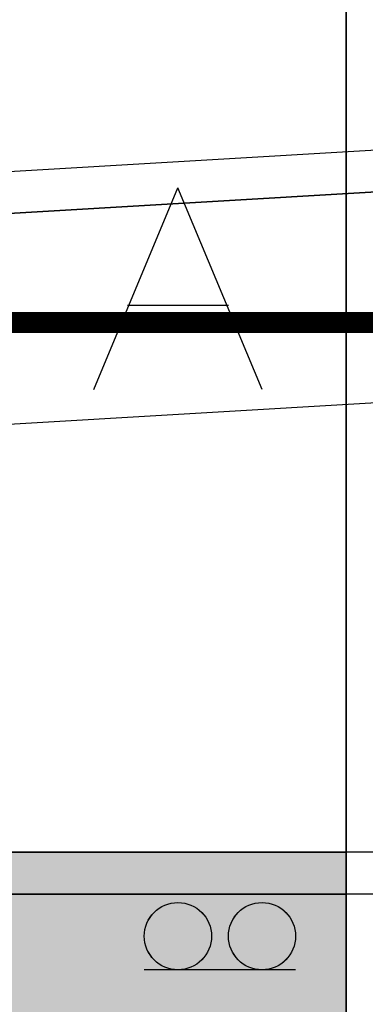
# Model space of a CAD drawing. Header units: metres. Extents: x 3458045 to 3462392, y 5482308 to 5484762.
# Tile 388 of 458: x 3461257.586 to 3461258.408, y 5484000.165 to 5484002.507. Entities that reach past the tile are written whole.
import ezdxf

# ---------------------------------------------------------------- set-up
doc = ezdxf.new("R2010")
doc.units = ezdxf.units.M
doc.linetypes.add('VERDECKT', pattern=[9.525, 6.35, -3.175])
for name, color, linetype in [('BAUER_BK 2014', 1, 'CONTINUOUS'), ('SP_HW100', 170, 'VERDECKT'), ('SP_Tunnelsohle_L6-Schnitt', 2, 'CONTINUOUS'), ('SP_Tunnelsohle_Sauberkeitsschicht', 1, 'CONTINUOUS'), ('WBObjGr', 7, 'CONTINUOUS'), ('WBObjSy', 7, 'CONTINUOUS')]:
    doc.layers.add(name, color=color, linetype=linetype)
doc.layers.add('SP_HILF', color=6, linetype='CONTINUOUS', plot=False)

# ---------------------------------------------------------------- blocks, each defined once
blk = doc.blocks.new('A$C78052E65')
at = {"layer": 'WBObjGr', "color": 7, "linetype": 'Continuous'}
for points in [[(-3, 0), (-3, -10)], [(-5, -4.4), (-3, -4.4)], [(-1.8712, -4.4), (-2, -4.4), (-2.6, -4.4), (-3, -4.4)], [(-5, -4.5), (-3, -4.5)], [(-1.8712, -4.8992), (-2.8159, -4.8992), (-2.9313, -4.5), (-3, -4.5)]]:
    blk.add_lwpolyline(points, dxfattribs=at)
at = {"layer": 'WBObjSy', "color": 7, "linetype": 'Continuous'}
for points in [[(-3, -4.4), (-3, -1.8), (-3.8, -1.8), (-3.8, -4.4), (-3, -4.4)], [(-3.6, -3.3), (-3.4, -2.82)], [(-3.2, -3.3), (-3.4, -2.82)], [(-3.28, -3.1), (-3.52, -3.1)], [(-3, -4.5), (-3, -4.4), (-5, -4.4), (-5, -4.5), (-3, -4.5)], [(-3, -5.1), (-3, -4.5), (-5, -4.5), (-5, -5.1), (-3, -5.1)], [(-3.12, -4.68), (-3.48, -4.68)]]:
    blk.add_lwpolyline(points, dxfattribs=at)
at = {"layer": 'WBObjSy', "color": 30, "linetype": 'Continuous'}
blk.add_lwpolyline([(-3, -4.5), (-3, -4.4), (-4.5, -4.4), (-4.5, -4.5), (-3, -4.5)], dxfattribs=at)
at = {"layer": 'WBObjSy', "color": 62, "linetype": 'Continuous'}
blk.add_lwpolyline([(-3, -5.1), (-3, -4.5), (-5, -4.5), (-5, -5.1), (-3, -5.1)], dxfattribs=at)
at = {"layer": 'WBObjSy', "color": 7, "linetype": 'Continuous'}
for centre in [(-3.4, -4.6), (-3.2, -4.6)]:
    blk.add_circle(centre, 0.08, dxfattribs=at)
at = {"layer": 'WBObjSy', "color": 30, "linetype": 'Continuous'}
blk.add_solid([(-3, -4.5), (-3, -4.4), (-4.5, -4.5), (-4.5, -4.4)], dxfattribs=at)
at = {"layer": 'WBObjSy', "color": 62, "linetype": 'Continuous'}
blk.add_solid([(-3, -5.1), (-3, -4.5), (-5, -5.1), (-5, -4.5)], dxfattribs=at)
at = {"layer": 'WBObjSy', "color": 7, "linetype": 'Continuous'}
for points in [[(-3.472, -4.5674), (-3.454, -4.5406), (-3.424, -4.524)], [(-3.472, -4.5674), (-3.424, -4.524), (-3.36, -4.5308)], [(-3.454, -4.6594), (-3.472, -4.5674), (-3.36, -4.5308)], [(-3.472, -4.5674), (-3.464, -4.553), (-3.454, -4.5406)], [(-3.454, -4.5406), (-3.44, -4.5308), (-3.424, -4.524)], [(-3.36, -4.5308), (-3.336, -4.647), (-3.454, -4.6594)], [(-3.424, -4.524), (-3.408, -4.5204), (-3.392, -4.5204)], [(-3.424, -4.524), (-3.392, -4.5204), (-3.36, -4.5308)], [(-3.392, -4.5204), (-3.376, -4.524), (-3.36, -4.5308)], [(-3.36, -4.5308), (-3.346, -4.5406), (-3.336, -4.553)], [(-3.36, -4.5308), (-3.336, -4.553), (-3.322, -4.5834)], [(-3.36, -4.5308), (-3.322, -4.5834), (-3.336, -4.647)], [(-3.272, -4.5674), (-3.254, -4.5406), (-3.224, -4.524)], [(-3.272, -4.5674), (-3.224, -4.524), (-3.16, -4.5308)], [(-3.254, -4.6594), (-3.272, -4.5674), (-3.16, -4.5308)], [(-3.272, -4.5674), (-3.264, -4.553), (-3.254, -4.5406)], [(-3.254, -4.5406), (-3.24, -4.5308), (-3.224, -4.524)], [(-3.16, -4.5308), (-3.136, -4.647), (-3.254, -4.6594)], [(-3.224, -4.524), (-3.208, -4.5204), (-3.192, -4.5204)], [(-3.224, -4.524), (-3.192, -4.5204), (-3.16, -4.5308)], [(-3.192, -4.5204), (-3.176, -4.524), (-3.16, -4.5308)], [(-3.16, -4.5308), (-3.146, -4.5406), (-3.136, -4.553)], [(-3.16, -4.5308), (-3.136, -4.553), (-3.122, -4.5834)], [(-3.16, -4.5308), (-3.122, -4.5834), (-3.136, -4.647)], [(-3.336, -4.553), (-3.326, -4.5674), (-3.322, -4.5834)], [(-3.136, -4.553), (-3.126, -4.5674), (-3.122, -4.5834)], [(-3.48, -4.6), (-3.478, -4.5834), (-3.472, -4.5674)], [(-3.472, -4.6326), (-3.48, -4.6), (-3.472, -4.5674)], [(-3.454, -4.6594), (-3.472, -4.6326), (-3.472, -4.5674)], [(-3.322, -4.5834), (-3.322, -4.6166), (-3.336, -4.647)], [(-3.322, -4.5834), (-3.32, -4.6), (-3.322, -4.6166)], [(-3.28, -4.6), (-3.278, -4.5834), (-3.272, -4.5674)], [(-3.272, -4.6326), (-3.28, -4.6), (-3.272, -4.5674)], [(-3.254, -4.6594), (-3.272, -4.6326), (-3.272, -4.5674)], [(-3.122, -4.5834), (-3.122, -4.6166), (-3.136, -4.647)], [(-3.122, -4.5834), (-3.12, -4.6), (-3.122, -4.6166)], [(-3.454, -4.6594), (-3.464, -4.647), (-3.472, -4.6326)], [(-3.322, -4.6166), (-3.326, -4.6326), (-3.336, -4.647)], [(-3.254, -4.6594), (-3.264, -4.647), (-3.272, -4.6326)], [(-3.122, -4.6166), (-3.126, -4.6326), (-3.136, -4.647)], [(-3.336, -4.647), (-3.392, -4.6796), (-3.454, -4.6594)], [(-3.424, -4.676), (-3.44, -4.6692), (-3.454, -4.6594)], [(-3.392, -4.6796), (-3.424, -4.676), (-3.454, -4.6594)], [(-3.336, -4.647), (-3.36, -4.6692), (-3.392, -4.6796)], [(-3.336, -4.647), (-3.346, -4.6594), (-3.36, -4.6692)], [(-3.136, -4.647), (-3.192, -4.6796), (-3.254, -4.6594)], [(-3.224, -4.676), (-3.24, -4.6692), (-3.254, -4.6594)], [(-3.192, -4.6796), (-3.224, -4.676), (-3.254, -4.6594)], [(-3.136, -4.647), (-3.16, -4.6692), (-3.192, -4.6796)], [(-3.136, -4.647), (-3.146, -4.6594), (-3.16, -4.6692)], [(-3.392, -4.6796), (-3.408, -4.6796), (-3.424, -4.676)], [(-3.36, -4.6692), (-3.376, -4.676), (-3.392, -4.6796)], [(-3.192, -4.6796), (-3.208, -4.6796), (-3.224, -4.676)], [(-3.16, -4.6692), (-3.176, -4.676), (-3.192, -4.6796)]]:
    blk.add_solid(points, dxfattribs=at)

msp = doc.modelspace()

# ---------------------------------------------------------------- linework, layer by layer
at = {"layer": 'SP_HILF', "color": 1}
msp.add_lwpolyline([(3461234.9317, 5484000.8006), (3461311.1744, 5484005.3329), (3461311.1744, 5484006.6352), (3461234.8546, 5484002.0983)], dxfattribs=at)
at = {"layer": 'SP_HILF', "color": 6}
msp.add_lwpolyline([(3461234.9673, 5484000.2017), (3461243.1844, 5484000.6902), (3461311.5784, 5484004.7559), (3461311.5784, 5484005.2568), (3461234.9377, 5484000.7008)], dxfattribs=at)
msp.add_lwpolyline([(3461311.5784, 5483999.6822), (3461243.1844, 5483999.1875), (3461243.1844, 5484000.6902), (3461311.5784, 5484004.7559)], close=True, dxfattribs=at)
at = {"layer": 'SP_HW100', "lineweight": 30, "const_width": 0.05}
msp.add_lwpolyline([(3460947.0765, 5484001.7867), (3461463.4646, 5484001.7867)], dxfattribs=at)
at = {"layer": 'SP_Tunnelsohle_L6-Schnitt'}
msp.add_lwpolyline([(3461234.9317, 5484000.8006), (3461311.1744, 5484005.3329)], dxfattribs=at)
at = {"layer": 'SP_Tunnelsohle_Sauberkeitsschicht'}
for points in [[(3461234.9377, 5484000.7008), (3461311.5784, 5484005.2568)], [(3461243.1844, 5484000.6902), (3461311.5784, 5484004.7559)]]:
    msp.add_lwpolyline(points, dxfattribs=at)

# ---------------------------------------------------------------- block references
at = {"layer": 'BAUER_BK 2014', "color": 0}
msp.add_blockref('A$C78052E65', (3461261.3621, 5484004.927), dxfattribs=at)

doc.saveas('drawing.dxf')
